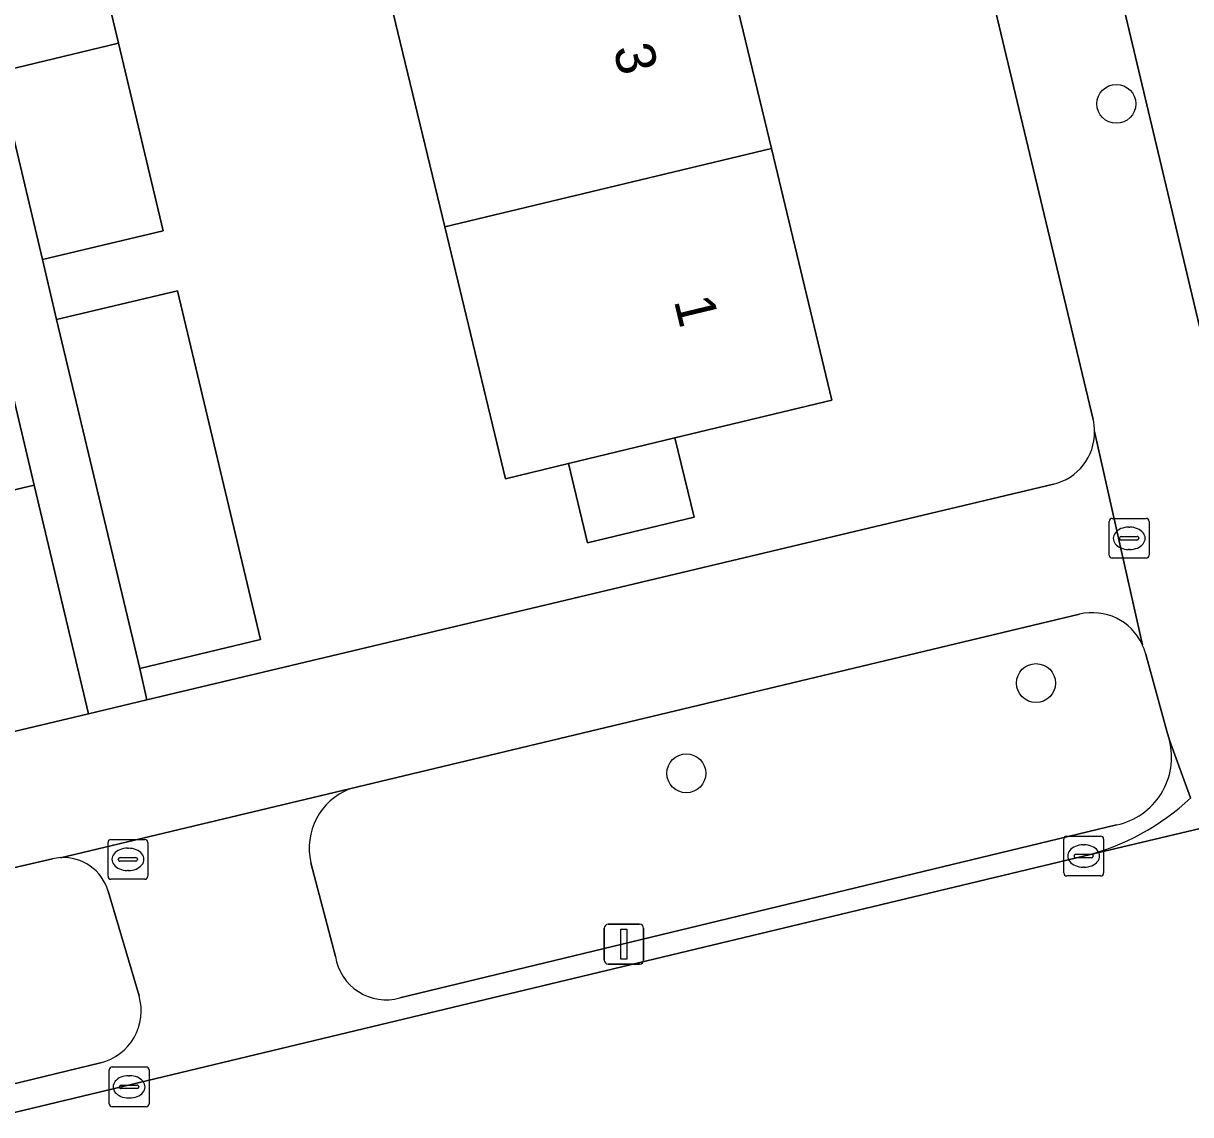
# Model space of a CAD drawing. Extents: x 162026 to 163502, y 387295 to 388169.
# Drawn here: x 163026.1 to 163055.43, y 387778.49 to 387805.9 of the extents above; entities that cross this region are included whole.
import ezdxf

# ---------------------------------------------------------------- set-up
doc = ezdxf.new("R2010")
doc.units = 0
for name, color, linetype in [('IMGEO_Boom', 7, 'Continuous'), ('IMGEO_Brandkraan', 7, 'Continuous'), ('IMGEO_Erf', 7, 'Continuous'), ('IMGEO_Groenvoorziening', 7, 'Continuous'), ('IMGEO_Kolk', 7, 'Continuous'), ('IMGEO_Lichtmast', 7, 'Continuous'), ('IMGEO_Pand', 7, 'Continuous'), ('IMGEO_Pand_nummerreeks', 7, 'Continuous'), ('IMGEO_Rijbaan_lokaal_open', 7, 'Continuous'), ('IMGEO_Rioolput', 7, 'Continuous'), ('IMGEO_Voetpad_open', 7, 'Continuous')]:
    doc.layers.add(name, color=color, linetype=linetype)

msp = doc.modelspace()

# ---------------------------------------------------------------- linework, layer by layer
at = {"layer": 'IMGEO_Boom'}
for centre in [(163053.568, 387803.879), (163051.548, 387789.328), (163042.763, 387787.06)]:
    msp.add_circle(centre, 0.489, dxfattribs=at)
at = {"layer": 'IMGEO_Brandkraan'}
for p, q in [((163053.389, 387792.539), (163053.389, 387793.391)), ((163053.464, 387793.465), (163054.316, 387793.465)), ((163053.877, 387793.245), (163053.902, 387793.245)), ((163054.39, 387793.391), (163054.39, 387792.539)), ((163053.648, 387792.959), (163053.648, 387792.971)), ((163053.691, 387793.008), (163054.089, 387793.008)), ((163054.132, 387792.971), (163054.132, 387792.959)), ((163054.086, 387792.922), (163053.688, 387792.922)), ((163053.9, 387792.685), (163053.875, 387792.685)), ((163054.316, 387792.465), (163053.464, 387792.465))]:
    msp.add_line(p, q, dxfattribs=at)
for points in [[(163053.389, 387792.539), (163053.389, 387793.391)], [(163053.464, 387793.465), (163054.316, 387793.465)], [(163054.39, 387793.391), (163054.39, 387792.539)], [(163054.316, 387792.465), (163053.464, 387792.465)]]:
    msp.add_lwpolyline(points, dxfattribs=at)
for centre, radius, start, end in [((163053.466, 387793.389), 0.0765, 91.552, 178.448), ((163053.466, 387793.389), 0.0765, 91.552, 178.448), ((163054.314, 387793.389), 0.0765, 1.552, 88.448), ((163054.314, 387793.389), 0.0765, 1.552, 88.448), ((163053.688, 387792.968), 0.0403, 85.8775, 175.7526), ((163053.685, 387792.958), 0.0366, 178.938, 274.7102), ((163054.089, 387792.965), 0.043, 264.8664, 352.4533), ((163054.093, 387792.97), 0.0386, 1.7309, 96.639), ((163053.466, 387792.541), 0.0765, 181.552, 268.448), ((163053.466, 387792.541), 0.0765, 181.552, 268.448), ((163054.314, 387792.541), 0.0765, 271.552, 358.448), ((163054.314, 387792.541), 0.0765, 271.552, 358.448)]:
    msp.add_arc(centre, radius, start, end, dxfattribs=at)
for centre, major_axis, ratio, start_param, end_param in [((163053.876, 387792.965), (-0.387, 0.002), 0.722429, 4.712389, 7.853982), ((163053.901, 387792.965), (-0.39, 0.002), 0.717154, 1.570796, 4.712389)]:
    msp.add_ellipse(centre, major_axis=major_axis, ratio=ratio, start_param=start_param, end_param=end_param, dxfattribs=at)
at = {"layer": 'IMGEO_Erf'}
for points in [[(163052.983, 387795.954), (163041.714, 387843.121)], [(163024.336, 387809.386), (163027.371, 387810.109), (163028.494, 387805.401), (163029.617, 387800.693), (163026.582, 387799.969), (163026.941, 387798.462), (163029.976, 387799.185), (163032.066, 387790.42), (163029.031, 387789.696), (163029.204, 387788.908), (163051.986, 387794.324)], [(163043.412, 387808.94), (163044.899, 387802.761), (163046.421, 387796.437), (163042.476, 387795.487), (163042.955, 387793.498), (163040.282, 387792.855), (163039.803, 387794.844), (163038.216, 387794.462), (163036.694, 387800.786), (163035.207, 387806.965)], [(162976.18, 387776.302), (163000, 387781.965), (163027.742, 387788.56), (163026.377, 387794.303), (163020.242, 387792.848), (163014.25, 387791.426), (163008.259, 387790.005), (163002.269, 387788.584), (163000, 387788.046), (162996.278, 387787.163), (162990.287, 387785.742), (162984.297, 387784.321), (162978.161, 387782.865), (162976.392, 387790.323), (162981.257, 387791.477), (162982.528, 387791.778), (162988.518, 387793.199), (162994.509, 387794.62), (163000, 387795.923), (163000.5, 387796.042), (163006.49, 387797.463)]]:
    msp.add_lwpolyline(points, dxfattribs=at)
for centre, radius, start, end in [((163051.721, 387795.642), 1.3, 0.3121, 13.8917), ((163051.669, 387795.638), 1.352, 283.5446, 0.4663)]:
    msp.add_arc(centre, radius, start, end, dxfattribs=at)
at = {"layer": 'IMGEO_Groenvoorziening'}
for points in [[(163052.639, 387791.057), (163034.302, 387786.668)], [(163054.9, 387787.894), (163054.834, 387788.122), (163054.298, 387790.079)], [(163035.567, 387781.42), (163053.574, 387785.768)], [(163026.84, 387784.914), (163003.083, 387779.431)], [(163033.329, 387784.817), (163033.943, 387782.463)], [(163029.011, 387781.472), (163028.233, 387784.103)], [(163004.389, 387774.051), (163028.044, 387779.79)]]:
    msp.add_lwpolyline(points, dxfattribs=at)
for centre, radius, start, end in [((163052.966, 387789.717), 1.38, 24.6441, 103.7139), ((163053.102, 387789.762), 1.237, 14.8514, 25.3738), ((163053.222, 387787.464), 1.732, 281.7309, 14.365), ((163034.878, 387785.184), 1.592, 111.219, 193.3226), ((163027.108, 387783.739), 1.206, 93.4849, 102.8575), ((163027.108, 387783.771), 1.173, 16.4302, 93.5601), ((163035.219, 387782.663), 1.291, 188.9309, 285.6486), ((163027.724, 387781.093), 1.342, 283.7988, 16.4111)]:
    msp.add_arc(centre, radius, start, end, dxfattribs=at)
at = {"layer": 'IMGEO_Kolk'}
for p, q in [((163052.245, 387784.558), (163052.245, 387785.41)), ((163052.32, 387785.484), (163053.172, 387785.484)), ((163053.246, 387785.41), (163053.246, 387784.558)), ((163052.547, 387785.027), (163052.945, 387785.027)), ((163052.733, 387785.264), (163052.758, 387785.264)), ((163052.504, 387784.978), (163052.504, 387784.99)), ((163052.942, 387784.941), (163052.544, 387784.941)), ((163052.988, 387784.99), (163052.988, 387784.978)), ((163053.172, 387784.484), (163052.32, 387784.484)), ((163052.756, 387784.704), (163052.731, 387784.704)), ((163028.261, 387778.759), (163028.261, 387779.611)), ((163028.336, 387779.685), (163029.188, 387779.685)), ((163028.749, 387779.465), (163028.774, 387779.465)), ((163029.262, 387779.611), (163029.262, 387778.759)), ((163028.52, 387779.179), (163028.52, 387779.191)), ((163028.563, 387779.228), (163028.961, 387779.228)), ((163029.004, 387779.191), (163029.004, 387779.179)), ((163028.958, 387779.142), (163028.56, 387779.142)), ((163028.772, 387778.905), (163028.747, 387778.905)), ((163029.188, 387778.685), (163028.336, 387778.685))]:
    msp.add_line(p, q, dxfattribs=at)
for points in [[(163052.245, 387784.558), (163052.245, 387785.41)], [(163052.32, 387785.484), (163053.172, 387785.484)], [(163053.246, 387785.41), (163053.246, 387784.558)], [(163053.172, 387784.484), (163052.32, 387784.484)], [(163028.261, 387778.759), (163028.261, 387779.611)], [(163028.336, 387779.685), (163029.188, 387779.685)], [(163029.262, 387779.611), (163029.262, 387778.759)], [(163029.188, 387778.685), (163028.336, 387778.685)]]:
    msp.add_lwpolyline(points, dxfattribs=at)
for centre, radius, start, end in [((163052.322, 387785.408), 0.0765, 91.552, 178.448), ((163052.322, 387785.408), 0.0765, 91.552, 178.448), ((163053.17, 387785.408), 0.0765, 1.552, 88.448), ((163053.17, 387785.408), 0.0765, 1.552, 88.448), ((163052.544, 387784.987), 0.0403, 85.8775, 175.7526), ((163052.949, 387784.989), 0.0386, 1.7309, 96.639), ((163052.541, 387784.977), 0.0366, 178.938, 274.7102), ((163052.945, 387784.984), 0.043, 264.8664, 352.4533), ((163052.322, 387784.56), 0.0765, 181.552, 268.448), ((163052.322, 387784.56), 0.0765, 181.552, 268.448), ((163053.17, 387784.56), 0.0765, 271.552, 358.448), ((163053.17, 387784.56), 0.0765, 271.552, 358.448), ((163028.338, 387779.609), 0.0765, 91.552, 178.448), ((163028.338, 387779.609), 0.0765, 91.552, 178.448), ((163029.186, 387779.609), 0.0765, 1.552, 88.448), ((163029.186, 387779.609), 0.0765, 1.552, 88.448), ((163028.56, 387779.188), 0.0403, 85.8775, 175.7526), ((163028.557, 387779.178), 0.0366, 178.938, 274.7102), ((163028.961, 387779.185), 0.043, 264.8664, 352.4533), ((163028.965, 387779.19), 0.0386, 1.7309, 96.639), ((163028.338, 387778.761), 0.0765, 181.552, 268.448), ((163028.338, 387778.761), 0.0765, 181.552, 268.448), ((163029.186, 387778.761), 0.0765, 271.552, 358.448), ((163029.186, 387778.761), 0.0765, 271.552, 358.448)]:
    msp.add_arc(centre, radius, start, end, dxfattribs=at)
for centre, major_axis, ratio, start_param, end_param in [((163052.732, 387784.984), (-0.387, 0.002), 0.722429, 4.712389, 7.853982), ((163052.757, 387784.984), (-0.39, 0.002), 0.717154, 1.570796, 4.712389), ((163028.748, 387779.185), (-0.387, 0.002), 0.722429, 4.712389, 7.853982), ((163028.773, 387779.185), (-0.39, 0.002), 0.717154, 1.570796, 4.712389)]:
    msp.add_ellipse(centre, major_axis=major_axis, ratio=ratio, start_param=start_param, end_param=end_param, dxfattribs=at)
at = {"layer": 'IMGEO_Lichtmast'}
for p, q in [((163040.798, 387783.269), (163041.588, 387783.269)), ((163041.588, 387783.269), (163040.798, 387783.269)), ((163040.698, 387782.369), (163040.698, 387783.169)), ((163040.698, 387783.169), (163040.698, 387782.369)), ((163041.688, 387783.169), (163041.688, 387782.369)), ((163041.688, 387782.369), (163041.688, 387783.169)), ((163041.588, 387782.269), (163040.798, 387782.269)), ((163040.798, 387782.269), (163041.588, 387782.269))]:
    msp.add_line(p, q, dxfattribs=at)
msp.add_lwpolyline([(163041.118, 387783.144), (163041.268, 387783.144), (163041.268, 387782.394), (163041.118, 387782.394), (163041.118, 387783.144)], dxfattribs=at)
for centre, start, end in [((163040.798, 387783.169), 90, 180), ((163040.798, 387783.169), 90, 180), ((163041.588, 387783.169), 0, 90), ((163041.588, 387783.169), 360, 90), ((163040.798, 387782.369), 180, 270), ((163040.798, 387782.369), 180, 270), ((163041.588, 387782.369), 270, 0), ((163041.588, 387782.369), 270, 0)]:
    msp.add_arc(centre, 0.1, start, end, dxfattribs=at)
at = {"layer": 'IMGEO_Pand'}
for points in [[(163024.336, 387809.386), (163025.459, 387804.677), (163028.494, 387805.401), (163027.371, 387810.109)], [(163035.207, 387806.965), (163036.694, 387800.786), (163044.899, 387802.761), (163043.412, 387808.94)], [(163028.494, 387805.401), (163025.459, 387804.677), (163026.582, 387799.969), (163029.617, 387800.693)], [(163044.899, 387802.761), (163036.694, 387800.786), (163038.216, 387794.462), (163039.803, 387794.844), (163042.476, 387795.487), (163046.421, 387796.437)], [(163025.223, 387799.169), (163024.608, 387801.761), (163024.086, 387801.637), (163018.472, 387800.305), (163020.242, 387792.848), (163026.377, 387794.303)], [(163026.941, 387798.462), (163029.031, 387789.696), (163032.066, 387790.42), (163029.976, 387799.185)], [(163042.476, 387795.487), (163039.803, 387794.844), (163040.282, 387792.855), (163042.955, 387793.498)]]:
    msp.add_lwpolyline(points, close=True, dxfattribs=at)
at = {"layer": 'IMGEO_Rijbaan_lokaal_open'}
for points in [[(163045.385, 387872.149), (163038.478, 387870.502), (163043.732, 387848.469), (163044.896, 387843.57), (163056.351, 387795.361), (163057.12, 387792.124)], [(163122.722, 387801.529), (163105.465, 387797.346), (163101.106, 387796.333), (163094.351, 387794.745), (163090.579, 387793.844), (163070.931, 387789.294), (163052.743, 387784.982), (163034.26, 387780.55), (163031.498, 387779.888), (163000, 387772.335), (162971.634, 387765.701), (162971.108, 387765.577), (162968.341, 387765.076), (162965.539, 387764.824), (162962.719, 387764.894), (162918.695, 387766.118), (162917.37, 387766.165), (162914.9, 387766.271), (162912.957, 387766.355), (162911.453, 387766.405), (162911.219, 387759.305)], [(163052.743, 387784.982), (163070.931, 387789.294)]]:
    msp.add_lwpolyline(points, dxfattribs=at)
msp.add_arc((163051.341, 387790.762), 5.948, 283.6383, 313.4901, dxfattribs=at)
at = {"layer": 'IMGEO_Rioolput'}
for p, q in [((163028.231, 387784.474), (163028.231, 387785.326)), ((163028.306, 387785.4), (163029.158, 387785.4)), ((163029.232, 387785.326), (163029.232, 387784.474)), ((163028.719, 387785.18), (163028.744, 387785.18)), ((163028.49, 387784.894), (163028.49, 387784.906)), ((163028.928, 387784.857), (163028.53, 387784.857)), ((163028.533, 387784.943), (163028.931, 387784.943)), ((163028.974, 387784.906), (163028.974, 387784.894)), ((163028.742, 387784.62), (163028.717, 387784.62)), ((163029.158, 387784.4), (163028.306, 387784.4))]:
    msp.add_line(p, q, dxfattribs=at)
for points in [[(163028.231, 387784.474), (163028.231, 387785.326)], [(163028.306, 387785.4), (163029.158, 387785.4)], [(163029.232, 387785.326), (163029.232, 387784.474)], [(163029.158, 387784.4), (163028.306, 387784.4)]]:
    msp.add_lwpolyline(points, dxfattribs=at)
for centre, radius, start, end in [((163028.308, 387785.324), 0.0765, 91.552, 178.448), ((163028.308, 387785.324), 0.0765, 91.552, 178.448), ((163029.156, 387785.324), 0.0765, 1.552, 88.448), ((163029.156, 387785.324), 0.0765, 1.552, 88.448), ((163028.53, 387784.903), 0.0403, 85.8775, 175.7526), ((163028.527, 387784.893), 0.0366, 178.938, 274.7102), ((163028.931, 387784.9), 0.043, 264.8664, 352.4533), ((163028.935, 387784.905), 0.0386, 1.7309, 96.639), ((163028.308, 387784.476), 0.0765, 181.552, 268.448), ((163028.308, 387784.476), 0.0765, 181.552, 268.448), ((163029.156, 387784.476), 0.0765, 271.552, 358.448), ((163029.156, 387784.476), 0.0765, 271.552, 358.448)]:
    msp.add_arc(centre, radius, start, end, dxfattribs=at)
for centre, major_axis, ratio, start_param, end_param in [((163028.718, 387784.9), (-0.387, 0.002), 0.722429, 4.712389, 7.853982), ((163028.743, 387784.9), (-0.39, 0.002), 0.717154, 1.570796, 4.712389)]:
    msp.add_ellipse(centre, major_axis=major_axis, ratio=ratio, start_param=start_param, end_param=end_param, dxfattribs=at)
at = {"layer": 'IMGEO_Voetpad_open'}
for points in [[(163021.604, 387926.889), (163040.178, 387849.082), (163040.493, 387847.762), (163041.714, 387843.121), (163052.983, 387795.954)], [(163057.12, 387792.124), (163056.351, 387795.361), (163044.896, 387843.57), (163043.732, 387848.469), (163038.478, 387870.502)], [(163025.223, 387799.169), (163026.377, 387794.303), (163027.742, 387788.56), (163029.204, 387788.908), (163029.031, 387789.696), (163026.941, 387798.462), (163026.582, 387799.969), (163025.459, 387804.677)], [(163053.021, 387795.649), (163054.22, 387790.292)], [(163054.22, 387790.292), (163053.021, 387795.649)], [(163051.986, 387794.324), (163029.204, 387788.908), (163027.742, 387788.56), (163000, 387781.965), (162976.18, 387776.302)], [(163027.035, 387784.942), (163034.302, 387786.668), (163052.639, 387791.057)], [(163054.298, 387790.079), (163054.834, 387788.122), (163054.9, 387787.894), (163055.434, 387786.447)], [(163055.434, 387786.447), (163054.9, 387787.894)], [(163034.302, 387786.668), (163027.035, 387784.942)], [(163053.574, 387785.768), (163035.567, 387781.42)], [(162999.431, 387772.803), (162976.681, 387767.465), (162971.582, 387766.198), (162971.634, 387765.701), (163000, 387772.335), (163031.498, 387779.888), (163034.26, 387780.55), (163052.743, 387784.982)], [(163003.083, 387779.431), (163026.84, 387784.914)], [(163033.943, 387782.463), (163033.329, 387784.817)], [(163028.233, 387784.103), (163029.011, 387781.472)], [(163028.044, 387779.79), (163004.389, 387774.051)]]:
    msp.add_lwpolyline(points, dxfattribs=at)
for centre, radius, start, end in [((163051.721, 387795.642), 1.3, 0.3121, 13.8917), ((163051.669, 387795.638), 1.352, 283.5446, 0.4663), ((163052.966, 387789.717), 1.38, 24.6441, 103.7139), ((163053.102, 387789.762), 1.237, 14.8514, 25.3738), ((163053.222, 387787.464), 1.732, 281.7309, 14.365), ((163034.878, 387785.184), 1.592, 111.219, 193.3226), ((163051.341, 387790.762), 5.948, 283.6383, 313.4901), ((163027.108, 387783.739), 1.206, 93.4849, 102.8575), ((163027.108, 387783.771), 1.173, 16.4302, 93.5601), ((163035.219, 387782.663), 1.291, 188.9309, 285.6486), ((163027.724, 387781.093), 1.342, 283.7988, 16.4111)]:
    msp.add_arc(centre, radius, start, end, dxfattribs=at)

# ---------------------------------------------------------------- texts
at = {"layer": 'IMGEO_Pand_nummerreeks'}
for s, rotation, p in [('3', 283.5302, (163040.922, 387805.269)), ('1', 283.5331, (163042.446, 387798.937))]:
    msp.add_text(s, height=1, rotation=rotation, dxfattribs=at).set_placement(p)

doc.saveas('drawing.dxf')
